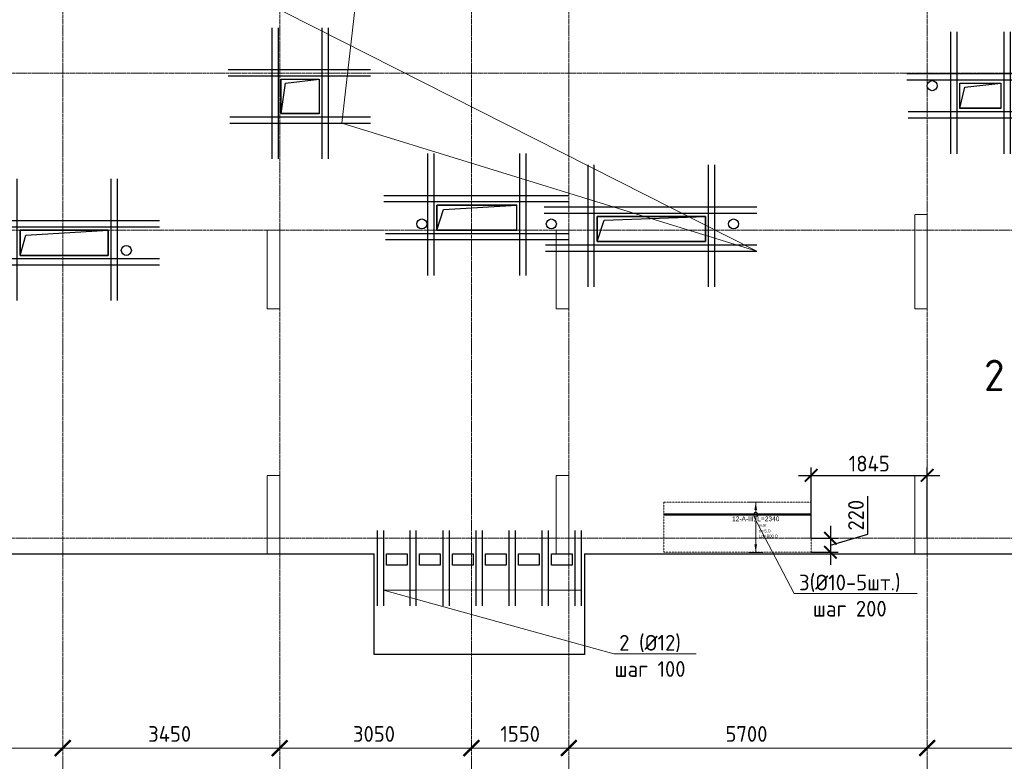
# Model space of a CAD drawing. Header units: millimetres. Extents: x -5898314 to 1055204, y -720802 to 1562611.
# Tile 266 of 362: x -84251 to -68590, y -48552 to -36755. Entities that reach past the tile are written whole.
import ezdxf
from ezdxf import colors
from ezdxf.entities.mleader import LeaderData, LeaderLine
from ezdxf.enums import TextEntityAlignment as Align
from ezdxf.math import Vec2, Vec3

# ---------------------------------------------------------------- set-up
doc = ezdxf.new("R2010")
doc.units = ezdxf.units.MM
doc.set_wipeout_variables(frame=1)
for name, pattern in [('01 Штриховая _4 мм_', [6, 3.5, -2.5]), ('______5', [1100, 800, -100, 100, -100]), ('DASHED', [7, 5, -2, 0]), ('GOST2.303 4', [7, 5, -2, 0]), ('осевая', [50.8, 31.75, -6.35, 6.35, -6.35])]:
    doc.linetypes.add(name, pattern=pattern)
for name, color, linetype, lineweight in [('_0.25', 114, 'Continuous', 25), ('_0.5', 94, 'Continuous', 50), ('RAZMER', 100, 'Continuous', 15), ('Standard', 7, 'Continuous', 25), ('АрмСтер', 2, 'Continuous', 50), ('контур распр. стерхней', 2, 'GOST2.303 4', 20), ('Общий01', 7, 'Continuous', 13), ('Оси', 40, '______5', 18), ('Перекрытие ж_бетон', 1, 'Continuous', 30), ('подоснова', 151, 'Continuous', 5), ('Размерная линия_ общее', 7, 'Continuous', 25), ('РАЗМЕРЫ', 1, 'Continuous', 9), ('Узлы', 7, 'Continuous', 0)]:
    doc.layers.add(name, color=color, linetype=linetype, lineweight=lineweight)
doc.layers.add('АрмСтер_атрибуты', color=2, linetype='Continuous', lineweight=0, plot=False)
doc.layers.add('Колонна_ бетон', color=7, linetype='Continuous', lineweight=50, true_color=0xb4b496)
doc.styles.add('GOST-2.304_Type-B', font='GOST_Common.ttf')
doc.styles.get("Standard").update_dxf_attribs({"font": 'arial.ttf'})
doc.styles.add('Аннотативный', font='arial.ttf')
doc.dimstyles.new('СПДС', dxfattribs={"dimscale": 100, "dimtxt": 2.5, "dimasz": 2, "dimexe": 1.25, "dimexo": 0, "dimtad": 1, "dimdec": 0, "dimrnd": 5, "dimtxsty": 'GOST-2.304_Type-B', "dimblk": 'ARCHTICK', "dimcen": 2.5, "dimdle": 2, "dimclrd": 1, "dimclre": 1, "dimclrt": 1, "dimadec": 0, "dimazin": 2, "dimtfac": 0.75, "dimtdec": 0, "dimtmove": 1, "dimatfit": 3, "dimfxl": 1, "dimtfillclr": 256, "dimtolj": 1, "dimarcsym": 1})

# ---------------------------------------------------------------- blocks, each defined once
blk = doc.blocks.new('подложка стн 1-го этажа')
at = {"layer": 'Колонна_ бетон', "color": 252, "linetype": 'DASHED', "lineweight": 0, "ltscale": 0.5, "true_color": 0x939598, "transparency": 33554687}
for p, q in [((35144, 14862, -200), (34944, 14862, -200)), ((34944, 13362, -200), (34944, 14862, -200)), ((34944, 14862, -200), (34944, 14862, -200)), ((35144, 14862, -200), (34944, 14862, -200)), ((34944, 13362, -200), (34944, 14862, -200)), ((34944, 14862, -200), (34944, 14862, -200)), ((35144, 14862, -200), (35144, 14862, -200)), ((35144, 14862, -200), (35144, 13362, -200)), ((35144, 14862, -200), (35144, 14862, -200)), ((35144, 14862, -200), (35144, 13362, -200)), ((24844, 14612, -200), (24644, 14612, -200)), ((24644, 14612, -200), (24644, 14612, -200)), ((24644, 14612, -200), (24644, 13362, -200)), ((24844, 14612, -200), (24644, 14612, -200)), ((24644, 14612, -200), (24644, 14612, -200)), ((24644, 14612, -200), (24644, 13362, -200)), ((24844, 14612, -200), (24844, 14612, -200)), ((24844, 13362, -200), (24844, 14612, -200)), ((24844, 14612, -200), (24844, 14612, -200)), ((24844, 13362, -200), (24844, 14612, -200)), ((29444, 14612, -200), (29244, 14612, -200)), ((29244, 14612, -200), (29244, 14612, -200)), ((29244, 14612, -200), (29244, 13362, -200)), ((29444, 14612, -200), (29244, 14612, -200)), ((29244, 14612, -200), (29244, 14612, -200)), ((29244, 14612, -200), (29244, 13362, -200)), ((29444, 14612, -200), (29444, 14612, -200)), ((29444, 14612, -200), (29444, 13362, -200)), ((29444, 14612, -200), (29444, 14612, -200)), ((29444, 14612, -200), (29444, 13362, -200)), ((24844, 13362, -200), (24644, 13362, -200)), ((24644, 13362, -200), (24644, 13362, -200)), ((24844, 13362, -200), (24644, 13362, -200)), ((24644, 13362, -200), (24644, 13362, -200)), ((24844, 13362, -200), (24844, 13362, -200)), ((24844, 13362, -200), (24844, 13362, -200)), ((29244, 13362, -200), (29244, 13362, -200)), ((29244, 13362, -200), (29444, 13362, -200)), ((29244, 13362, -200), (29244, 13362, -200)), ((29244, 13362, -200), (29444, 13362, -200)), ((29444, 13362, -200), (29444, 13362, -200)), ((29444, 13362, -200), (29444, 13362, -200)), ((34944, 13362, -200), (34944, 13362, -200)), ((35144, 13362, -200), (34944, 13362, -200)), ((34944, 13362, -200), (34944, 13362, -200)), ((35144, 13362, -200), (34944, 13362, -200)), ((35144, 13362, -200), (35144, 13362, -200)), ((35144, 13362, -200), (35144, 13362, -200)), ((24644, 9462, -200), (24644, 10712, -200)), ((24844, 10712, -200), (24644, 10712, -200)), ((24644, 9462, -200), (24644, 10712, -200)), ((24844, 10712, -200), (24644, 10712, -200)), ((24844, 9462, -200), (24844, 10712, -200)), ((24844, 9462, -200), (24844, 10712, -200)), ((29244, 10712, -200), (29244, 9462, -200)), ((29244, 10712, -200), (29444, 10712, -200)), ((29244, 10712, -200), (29244, 9462, -200)), ((29244, 10712, -200), (29444, 10712, -200)), ((29444, 9462, -200), (29444, 10712, -200)), ((29444, 9462, -200), (29444, 10712, -200)), ((35144, 10712, -200), (34944, 10712, -200)), ((34944, 10712, -200), (34944, 9462, -200)), ((35144, 10712, -200), (34944, 10712, -200)), ((34944, 10712, -200), (34944, 9462, -200)), ((35144, 10712, -200), (35144, 9462, -200)), ((35144, 10712, -200), (35144, 9462, -200)), ((24644, 9462, -200), (24844, 9462, -200)), ((24644, 9462, -200), (24844, 9462, -200)), ((29444, 9462, -200), (29244, 9462, -200)), ((29444, 9462, -200), (29244, 9462, -200)), ((35144, 9462, -200), (34944, 9462, -200)), ((35144, 9462, -200), (34944, 9462, -200))]:
    blk.add_line(p, q, dxfattribs=at)
blk = doc.blocks.new('_ArchTick')
at = {"color": 0, "linetype": 'ByBlock', "const_width": 0.15}
blk.add_lwpolyline([(-0.5, -0.5), (0.5, 0.5)], dxfattribs=at)
blk = doc.blocks.new('*D1450')
at = {"color": 1, "lineweight": -2, "transparency": 16777216}
for p, q in [((-76955, -346039), (-76955, -345914)), ((-72355, -346039), (-72355, -345914)), ((-77155, -346039), (-72155, -346039))]:
    blk.add_line(p, q, dxfattribs=at)
at = {"layer": 'DEFPOINTS', "color": 0, "lineweight": 0, "transparency": 16777216}
for p in [(-76955, -346039), (-72355, -346039), (-72355, -346039)]:
    blk.add_point(p, dxfattribs=at)
at = {"color": 1, "lineweight": -2, "transparency": 16777216, "xscale": 250, "yscale": 250, "zscale": 250, "rotation": 180}
blk.add_blockref('_ArchTick', (-76955, -346039), dxfattribs=at)
at = {"color": 1, "lineweight": -2, "transparency": 16777216, "xscale": 250, "yscale": 250, "zscale": 250}
blk.add_blockref('_ArchTick', (-72355, -346039), dxfattribs=at)
at = {"color": 1, "lineweight": 0, "transparency": 16777216, "insert": (-74680, -345814), "char_height": 250, "width": 83333.33, "attachment_point": 5, "style": 'GOST-2.304_Type-B'}
blk.add_mtext('\\A1;4600', dxfattribs=at)
blk = doc.blocks.new('*D1451')
at = {"color": 1, "lineweight": -2, "transparency": 16777216}
for p, q in [((-72355, -346039), (-72355, -345914)), ((-68905, -346039), (-68905, -345914)), ((-72555, -346039), (-68705, -346039))]:
    blk.add_line(p, q, dxfattribs=at)
at = {"layer": 'DEFPOINTS', "color": 0, "lineweight": 0, "transparency": 16777216}
for p in [(-72355, -346039), (-68905, -346039), (-68905, -346039)]:
    blk.add_point(p, dxfattribs=at)
at = {"color": 1, "lineweight": -2, "transparency": 16777216, "xscale": 250, "yscale": 250, "zscale": 250, "rotation": 180}
blk.add_blockref('_ArchTick', (-72355, -346039), dxfattribs=at)
at = {"color": 1, "lineweight": -2, "transparency": 16777216, "xscale": 250, "yscale": 250, "zscale": 250}
blk.add_blockref('_ArchTick', (-68905, -346039), dxfattribs=at)
at = {"color": 1, "lineweight": 0, "transparency": 16777216, "insert": (-70655, -345814), "char_height": 250, "width": 83333.33, "attachment_point": 5, "style": 'GOST-2.304_Type-B'}
blk.add_mtext('\\A1;3450', dxfattribs=at)
blk = doc.blocks.new('*D1452')
at = {"color": 1, "lineweight": -2, "transparency": 16777216}
for p, q in [((-68905, -346039), (-68905, -345914)), ((-65855, -346039), (-65855, -345914)), ((-69105, -346039), (-65655, -346039))]:
    blk.add_line(p, q, dxfattribs=at)
at = {"layer": 'DEFPOINTS', "color": 0, "lineweight": 0, "transparency": 16777216}
for p in [(-68905, -346039), (-65855, -346039), (-65855, -346039)]:
    blk.add_point(p, dxfattribs=at)
at = {"color": 1, "lineweight": -2, "transparency": 16777216, "xscale": 250, "yscale": 250, "zscale": 250, "rotation": 180}
blk.add_blockref('_ArchTick', (-68905, -346039), dxfattribs=at)
at = {"color": 1, "lineweight": -2, "transparency": 16777216, "xscale": 250, "yscale": 250, "zscale": 250}
blk.add_blockref('_ArchTick', (-65855, -346039), dxfattribs=at)
at = {"color": 1, "lineweight": 0, "transparency": 16777216, "insert": (-67405, -345814), "char_height": 250, "width": 83333.33, "attachment_point": 5, "style": 'GOST-2.304_Type-B'}
blk.add_mtext('\\A1;3050', dxfattribs=at)
blk = doc.blocks.new('*D1453')
at = {"color": 1, "lineweight": -2, "transparency": 16777216}
for p, q in [((-65854.71808, -346038.91005), (-65854.71808, -345913.91005)), ((-64304.71808, -346038.91005), (-64304.71808, -345913.91005)), ((-66054.71808, -346038.91005), (-64104.71808, -346038.91005))]:
    blk.add_line(p, q, dxfattribs=at)
at = {"layer": 'DEFPOINTS', "color": 0, "lineweight": 0, "transparency": 16777216}
for p in [(-65854.71808, -346038.91005), (-64304.71808, -346038.91005), (-64304.71808, -346038.91005)]:
    blk.add_point(p, dxfattribs=at)
at = {"color": 1, "lineweight": -2, "transparency": 16777216, "xscale": 250, "yscale": 250, "zscale": 250, "rotation": 180}
blk.add_blockref('_ArchTick', (-65854.71808, -346038.91005), dxfattribs=at)
at = {"color": 1, "lineweight": -2, "transparency": 16777216, "xscale": 250, "yscale": 250, "zscale": 250}
blk.add_blockref('_ArchTick', (-64304.71808, -346038.91005), dxfattribs=at)
at = {"color": 1, "lineweight": 0, "transparency": 16777216, "insert": (-65079.71808, -345813.91005), "char_height": 250, "width": 83333.3333333, "attachment_point": 5, "style": 'GOST-2.304_Type-B'}
blk.add_mtext('\\A1;1550', dxfattribs=at)
blk = doc.blocks.new('*D1454')
at = {"color": 1, "lineweight": -2, "transparency": 16777216}
for p, q in [((-64305, -346039), (-64305, -345914)), ((-58605, -346039), (-58605, -345914)), ((-64505, -346039), (-58405, -346039))]:
    blk.add_line(p, q, dxfattribs=at)
at = {"layer": 'DEFPOINTS', "color": 0, "lineweight": 0, "transparency": 16777216}
for p in [(-64305, -346039), (-58605, -346039), (-58605, -346039)]:
    blk.add_point(p, dxfattribs=at)
at = {"color": 1, "lineweight": -2, "transparency": 16777216, "xscale": 250, "yscale": 250, "zscale": 250, "rotation": 180}
blk.add_blockref('_ArchTick', (-64305, -346039), dxfattribs=at)
at = {"color": 1, "lineweight": -2, "transparency": 16777216, "xscale": 250, "yscale": 250, "zscale": 250}
blk.add_blockref('_ArchTick', (-58605, -346039), dxfattribs=at)
at = {"color": 1, "lineweight": 0, "transparency": 16777216, "insert": (-61480, -345814), "char_height": 250, "width": 83333.33, "attachment_point": 5, "style": 'GOST-2.304_Type-B'}
blk.add_mtext('\\A1;5700', dxfattribs=at)
blk = doc.blocks.new('*D1455')
at = {"color": 1, "lineweight": -2, "transparency": 16777216}
for p, q in [((-58605, -346039), (-58605, -345914)), ((-54205, -346039), (-54205, -345914)), ((-58805, -346039), (-54005, -346039))]:
    blk.add_line(p, q, dxfattribs=at)
at = {"layer": 'DEFPOINTS', "color": 0, "lineweight": 0, "transparency": 16777216}
for p in [(-58605, -346039), (-54205, -346039), (-54205, -346039)]:
    blk.add_point(p, dxfattribs=at)
at = {"color": 1, "lineweight": -2, "transparency": 16777216, "xscale": 250, "yscale": 250, "zscale": 250, "rotation": 180}
blk.add_blockref('_ArchTick', (-58605, -346039), dxfattribs=at)
at = {"color": 1, "lineweight": -2, "transparency": 16777216, "xscale": 250, "yscale": 250, "zscale": 250}
blk.add_blockref('_ArchTick', (-54205, -346039), dxfattribs=at)
at = {"color": 1, "lineweight": 0, "transparency": 16777216, "insert": (-56430, -345814), "char_height": 250, "width": 83333.33, "attachment_point": 5, "style": 'GOST-2.304_Type-B'}
blk.add_mtext('\\A1;4400', dxfattribs=at)
blk = doc.blocks.new('*U685')
at = {"layer": '_0.25', "ltscale": 100}
blk.add_lwpolyline([(0, 653), (399, 653), (399, 0), (0, 0)], close=True, dxfattribs=at)
at = {"layer": '_0.5', "color": 7, "lineweight": 30, "ltscale": 100}
for p, q in [((-150, 1473), (-150, -820)), ((-50, 1473), (-50, -820)), ((449, -820), (449, 1498)), ((549, -820), (549, 1498)), ((1219, 803), (-720, 803)), ((1219, 703), (-720, 703)), ((-720, -50), (1219, -50)), ((-720, -150), (1219, -150))]:
    blk.add_line(p, q, dxfattribs=at)
blk = doc.blocks.new('*U684')
at = {"layer": '_0.25', "ltscale": 100}
blk.add_lwpolyline([(0, 1722), (399, 1722), (399, 0), (0, 0)], close=True, dxfattribs=at)
at = {"layer": '_0.5', "color": 7, "lineweight": 30, "ltscale": 100}
for p, q in [((-150, 2542), (-150, -820)), ((-50, 2542), (-50, -820)), ((449, -820), (449, 2566)), ((549, -820), (549, 2566)), ((1219, 1872), (-720, 1872)), ((1219, 1772), (-720, 1772)), ((-720, -50), (1219, -50)), ((-720, -150), (1219, -150))]:
    blk.add_line(p, q, dxfattribs=at)
blk = doc.blocks.new('*U683')
at = {"layer": '_0.25', "ltscale": 100}
blk.add_lwpolyline([(0, 1268), (399, 1268), (399, 0), (0, 0)], close=True, dxfattribs=at)
at = {"layer": '_0.5', "color": 7, "lineweight": 30, "ltscale": 100}
for p, q in [((-150, 2088), (-150, -820)), ((-50, 2088), (-50, -820)), ((449, -820), (449, 2113)), ((549, -820), (549, 2113)), ((1219, 1418), (-720, 1418)), ((1219, 1318), (-720, 1318)), ((-720, -50), (1219, -50)), ((-720, -150), (1219, -150))]:
    blk.add_line(p, q, dxfattribs=at)
blk = doc.blocks.new('*U675')
at = {"layer": '_0.25', "ltscale": 100}
blk.add_lwpolyline([(0, 1401), (399, 1401), (399, 0), (0, 0)], close=True, dxfattribs=at)
at = {"layer": '_0.5', "color": 7, "lineweight": 30, "ltscale": 100}
for p, q in [((-150, 2221), (-150, -820)), ((-50, 2221), (-50, -820)), ((449, -820), (449, 2246)), ((549, -820), (549, 2246)), ((1219, 1551), (-720, 1551)), ((1219, 1451), (-720, 1451)), ((-720, -50), (1219, -50)), ((-720, -150), (1219, -150))]:
    blk.add_line(p, q, dxfattribs=at)
blk = doc.blocks.new('*U679')
at = {"layer": '_0.25', "ltscale": 100}
blk.add_lwpolyline([(0, 600), (549, 600), (549, 0), (0, 0)], close=True, dxfattribs=at)
at = {"layer": '_0.5', "color": 7, "lineweight": 30, "ltscale": 100}
for p, q in [((-150, 1420), (-150, -820)), ((-50, 1420), (-50, -820)), ((599, -820), (599, 1445)), ((699, -820), (699, 1445)), ((1369, 750), (-720, 750)), ((1369, 650), (-720, 650)), ((-720, -50), (1369, -50)), ((-720, -150), (1369, -150))]:
    blk.add_line(p, q, dxfattribs=at)
blk = doc.blocks.new('_None')
blk = doc.blocks.new('*U1167')
at = {"layer": 'РАЗМЕРЫ'}
for p, q in [((112, 200), (-112, 200)), ((112, -600), (-112, -600))]:
    blk.add_line(p, q, dxfattribs=at)
at = {"layer": 'РАЗМЕРЫ', "ltscale": 15}
blk.add_line((0, -600), (0, 200), dxfattribs=at)
at = {"layer": 'РАЗМЕРЫ'}
for points in [[(0, 200), (21, 75), (-21, 75)], [(0, -600), (21, -475), (-21, -475)]]:
    blk.add_solid(points, dxfattribs=at)
at = {"layer": 'АрмСтер_атрибуты', "color": 215, "ltscale": 15, "style": 'Аннотативный'}
for s, p in [('шаг', (51, -194)), ('n=', (51, -285)), ('Lр=', (50, -368))]:
    blk.add_text(s, height=50, dxfattribs=at).set_placement(p)
at = {"layer": 'АрмСтер_атрибуты', "style": 'Аннотативный', "flags": 8}
blk.add_attdef('ПОЗ', (110, 30), '', height=75, dxfattribs=at)
at = {"layer": 'АрмСтер_атрибуты', "color": 215, "style": 'Аннотативный'}
for tag, p, flags in [('ШАГ', (191, -194), 10), ('КОЛ', (138, -285), 8), ('ШИРИНА', (173, -368), 8)]:
    blk.add_attdef(tag, p, '', height=50, dxfattribs=dict(at, flags=flags))
at = {"layer": 'АрмСтер_атрибуты', "flags": 9}
for tag, p in [('МАССА', (-1034, -610)), ('ОБОЗНАЧЕНИЕ', (-1034, -724))]:
    blk.add_attdef(tag, p, '', height=75, dxfattribs=at)
at = {"linetype": 'Continuous', "lineweight": 0}
blk.add_wipeout([(35, 0), (28, 21), (11, 33), (-11, 33), (-28, 21), (-35, 0), (-28, -21), (-11, -33), (11, -33), (28, -21)], dxfattribs=at)
at = {"color": 0, "linetype": 'ByBlock', "lineweight": -2, "ltscale": 100}
blk.add_line((-1463, 0), (877, 0), dxfattribs=at)
at = {"layer": 'РАЗМЕРЫ'}
blk.add_circle((0, 0), 35, dxfattribs=at)
at = {"layer": 'АрмСтер_атрибуты', "style": 'Аннотативный', "flags": 8}
blk.add_attdef('НАИМЕНОВАНИЕ', text='', height=75, dxfattribs=at).set_placement((0, -29), align=Align.TOP_CENTER)
blk = doc.blocks.new('*D2093')
at = {"layer": '_0.5', "color": 1, "lineweight": -2, "transparency": 16777216}
for p, q in [((-71861, -44004), (-69616, -44004)), ((-71661, -45004), (-71661, -43879)), ((-69816, -45004), (-69816, -43879))]:
    blk.add_line(p, q, dxfattribs=at)
at = {"layer": 'DEFPOINTS', "color": 0, "lineweight": 0, "transparency": 16777216}
for p in [(-69816, -44004), (-71661, -45004), (-69816, -45004)]:
    blk.add_point(p, dxfattribs=at)
at = {"layer": '_0.5', "color": 1, "lineweight": -2, "transparency": 16777216, "xscale": 200, "yscale": 200, "zscale": 200, "rotation": 180}
blk.add_blockref('_ArchTick', (-71661, -44004), dxfattribs=at)
at = {"layer": '_0.5', "color": 1, "lineweight": -2, "transparency": 16777216, "xscale": 200, "yscale": 200, "zscale": 200}
blk.add_blockref('_ArchTick', (-69816, -44004), dxfattribs=at)
at = {"layer": '_0.5', "color": 1, "lineweight": 0, "transparency": 16777216, "insert": (-70738, -43817), "char_height": 250, "attachment_point": 5, "style": 'GOST-2.304_Type-B'}
blk.add_mtext('\\A1;1845', dxfattribs=at)
blk = doc.blocks.new('*D2094')
at = {"layer": '_0.5', "color": 1, "lineweight": -2, "transparency": 16777216}
for p, q in [((-70761, -44937), (-70761, -44337)), ((-71355, -44804), (-71355, -45425)), ((-71355, -45115), (-70761, -44937)), ((-71661, -45004), (-71230, -45004)), ((-71661, -45225), (-71230, -45225))]:
    blk.add_line(p, q, dxfattribs=at)
at = {"layer": 'DEFPOINTS', "color": 0, "lineweight": 0, "transparency": 16777216}
for p in [(-71661, -45004), (-71661, -45225), (-71355, -45225)]:
    blk.add_point(p, dxfattribs=at)
at = {"layer": '_0.5', "color": 1, "lineweight": -2, "transparency": 16777216, "xscale": 200, "yscale": 200, "zscale": 200}
for p, rotation in [((-71355, -45004), 90), ((-71355, -45225), 270)]:
    blk.add_blockref('_ArchTick', p, dxfattribs=dict(at, rotation=rotation))
at = {"layer": '_0.5', "color": 1, "lineweight": 0, "transparency": 16777216, "insert": (-70949, -44637), "char_height": 250, "attachment_point": 5, "rotation": 90, "style": 'GOST-2.304_Type-B'}
blk.add_mtext('\\A1;220', dxfattribs=at)
blk = doc.blocks.new('оси блок 2')
at = {"layer": 'Оси', "color": 16, "linetype": 'осевая', "lineweight": 0, "transparency": 33554687}
for p, q in [((-72354.7, -322543), (-72354.7, -347914.1)), ((-68904.7, -322543), (-68904.7, -347914.1)), ((-65854.7, -322543), (-65854.7, -347914.1)), ((-64304.7, -322543), (-64304.7, -347914.1)), ((-58604.7, -322543), (-58604.7, -347914.1)), ((-89822.3, -335301.3), (-37238.5, -335301.3)), ((-89822.3, -337801.3), (-37238.5, -337801.3)), ((-89822.3, -342701.3), (-37238.5, -342701.3))]:
    blk.add_line(p, q, dxfattribs=at)
at = {"lineweight": 0}
for base, p1, p2, picture, middle in [((-72354.7, -346038.9), (-76954.7, -346038.9), (-72354.7, -346038.9), '*D1450', (-74679.9, -346038.9)), ((-68904.7, -346038.9), (-72354.7, -346038.9), (-68904.7, -346038.9), '*D1451', (-70654.9, -346038.9)), ((-65854.7, -346038.9), (-68904.7, -346038.9), (-65854.7, -346038.9), '*D1452', (-67404.9, -346038.9)), ((-64304.7, -346038.9), (-65854.7, -346038.9), (-64304.7, -346038.9), '*D1453', (-65079.7, -346038.9)), ((-58604.7, -346038.9), (-64304.7, -346038.9), (-58604.7, -346038.9), '*D1454', (-61479.9, -346038.9)), ((-54204.7, -346038.9), (-58604.7, -346038.9), (-54204.7, -346038.9), '*D1455', (-56429.9, -346038.9))]:
    dim = blk.add_linear_dim(base=base, p1=p1, p2=p2, dimstyle='СПДС', override={"dimgap": 1}, dxfattribs=at)
    dim.commit()
    dim.dimension.update_dxf_attribs({"geometry": picture, "text_midpoint": middle, "dimtype": 160})

msp = doc.modelspace()

# ---------------------------------------------------------------- linework, layer by layer
at = {"layer": 'RAZMER', "lineweight": 30}
for points, elevation in [([(-78564.68, -44880.14), (-78564.72, -46080.14)], -0.05), ([(-78464.68, -44880.14), (-78464.72, -46080.14)], -0.05), ([(-78047.43, -44880.14), (-78047.47, -46080.14)], -0.07), ([(-77947.43, -44880.14), (-77947.47, -46080.14)], -0.07), ([(-77522.44, -44880.14), (-77522.48, -46080.14)], -0.05), ([(-77422.44, -44880.14), (-77422.48, -46080.14)], -0.05), ([(-76997.36, -44880.14), (-76997.4, -46080.14)], -0.14), ([(-76897.36, -44880.14), (-76897.4, -46080.14)], -0.14), ([(-76472.47, -44880.14), (-76472.51, -46080.14)], -0.02), ([(-76372.47, -44880.14), (-76372.51, -46080.14)], -0.02), ([(-75422.49, -44880.14), (-75422.53, -46080.14)], -0.07), ([(-75322.49, -44880.14), (-75322.53, -46080.14)], -0.07)]:
    msp.add_lwpolyline(points, dxfattribs=dict(at, elevation=elevation))
for points in [[(-75947.48, -44880.14), (-75947.52, -46080.14)], [(-75847.48, -44880.14), (-75847.52, -46080.14)]]:
    msp.add_lwpolyline(points, dxfattribs=at)
at = {"layer": 'Standard', "color": 7, "linetype": 'Continuous', "lineweight": 25, "transparency": 33554687}
for points in [[(-80090.19, -38249.32), (-80024.87, -37763.71), (-79490.19, -37699.32)], [(-69295.19, -38164.44), (-69216.43, -37830.68), (-68645.19, -37764.44)], [(-77615.19, -40104.44), (-77511.64, -39774.85), (-76345.19, -39704.44)], [(-75065.19, -40284.44), (-74956.01, -39942.52), (-73345.19, -39884.44)], [(-84245.19, -40504.44), (-84153.76, -40180.68), (-82845.19, -40104.44)]]:
    msp.add_lwpolyline(points, dxfattribs=at)
at = {"layer": 'контур распр. стерхней', "linetype": '01 Штриховая _4 мм_'}
msp.add_lwpolyline([(-71661.43, -45224.99), (-74005.99, -45224.99), (-74005.98, -44429.9), (-71661.42, -44429.9)], close=True, dxfattribs=at)
at = {"layer": 'Общий01', "color": 240, "linetype": 'Continuous', "lineweight": 25, "transparency": 33554687}
for centre in [(-77855.19, -40004.44), (-75795.19, -40004.44), (-72895.19, -40004.44)]:
    msp.add_circle(centre, 80, dxfattribs=at)
at = {"layer": 'Перекрытие ж_бетон'}
for p, q in [((-78615.23, -46854.44), (-78615.23, -45254.44)), ((-75265.23, -45254.44), (-75265.23, -46854.44)), ((-75265.23, -46854.44), (-78615.23, -46854.44))]:
    msp.add_line(p, q, dxfattribs=at)
for points in [[(-80090.19, -37699.32), (-79490.19, -37699.32), (-79490.19, -38249.32), (-80090.19, -38249.32), (-80090.19, -37699.32)], [(-69295.19, -37764.44), (-68645.19, -37764.44), (-68645.19, -38164.44), (-69295.19, -38164.44), (-69295.19, -37764.44)], [(-77615.19, -40104.44), (-76345.19, -40104.44), (-76345.19, -39704.44), (-77615.19, -39704.44), (-77615.19, -40104.44)], [(-75065.19, -40284.44), (-73345.19, -40284.44), (-73345.19, -39884.44), (-75065.19, -39884.44), (-75065.19, -40284.44)], [(-84245.19, -40504.44), (-82845.19, -40504.44), (-82845.19, -40104.44), (-84245.19, -40104.44), (-84245.19, -40504.44)], [(-75465.23, -45434.4), (-75790.23, -45434.4), (-75790.23, -45254.4), (-75465.23, -45254.4)]]:
    msp.add_lwpolyline(points, close=True, dxfattribs=at)
for points in [[(-97165.4, -45254.44), (-78615.23, -45254.44)], [(-75265.23, -45254.44), (-69863.98, -45254.44)], [(-69865.4, -45254.44), (-66715.4, -45254.44)]]:
    msp.add_lwpolyline(points, dxfattribs=at)
for points, elevation in [([(-78090.17, -45434.4), (-78415.17, -45434.4), (-78415.17, -45254.4), (-78090.17, -45254.4)], -0.07), ([(-77565.09, -45434.4), (-77890.09, -45434.4), (-77890.09, -45254.4), (-77565.09, -45254.4)], -0.16), ([(-77040.19, -45434.4), (-77365.19, -45434.4), (-77365.19, -45254.4), (-77040.19, -45254.4)], -0.05), ([(-76515.21, -45434.4), (-76840.21, -45434.4), (-76840.21, -45254.4), (-76515.21, -45254.4)], -0.04), ([(-75990.22, -45434.4), (-76315.22, -45434.4), (-76315.22, -45254.4), (-75990.22, -45254.4)], -0.02)]:
    msp.add_lwpolyline(points, close=True, dxfattribs=dict(at, elevation=elevation))
for centre in [(-69735.19, -37804.44), (-82555.17, -40424.44)]:
    msp.add_circle(centre, 80, dxfattribs=at)

# ---------------------------------------------------------------- block references
at = {"ltscale": 100, "rotation": 90}
for name, p in [('*U679', (-79489.74, -38250.78)), ('*U685', (-68643.66, -38166.19))]:
    msp.add_blockref(name, p, dxfattribs=at)
at = {"color": 5, "ltscale": 100, "rotation": 90}
for name, p in [('*U683', (-76347.03, -40103.87)), ('*U684', (-73344.71, -40285.12)), ('*U675', (-82845.19, -40504.13))]:
    msp.add_blockref(name, p, dxfattribs=at)
at = {"layer": 'Перекрытие ж_бетон'}
msp.add_blockref('подложка стн 1-го этажа', (-104959.32, -54716.23, 560), dxfattribs=at)
at = {"layer": 'Размерная линия_ общее', "color": 218, "linetype": 'Continuous', "lineweight": 13, "true_color": 0x500050, "transparency": 33554687}
msp.add_blockref('оси блок 2', (-11210.68, 297696.88), dxfattribs=at)

# ---------------------------------------------------------------- texts
at = {"layer": 'Узлы', "color": 1, "linetype": 'Continuous', "lineweight": 0, "insert": (-68748.9, -42412.99), "char_height": 500, "attachment_point": 5, "style": 'GOST-2.304_Type-B'}
msp.add_mtext_dynamic_manual_height_columns('2', width=723.8798, gutter_width=25, heights=[0], dxfattribs=at)

# ---------------------------------------------------------------- leaders
at = {"layer": 'подоснова', "color": 2, "lineweight": 0, "ltscale": 0.3}
ml = msp.add_multileader_mtext('Standard', dxfattribs=at)
ml.set_content('1 %%C12  А500С', color=2, style='GOST-2.304_Type-B')
ml.set_leader_properties(color=256, linetype='ByLayer', lineweight=15)
ml.set_arrow_properties(name='NONE')
ml.build(insert=Vec2(0, 0))
ml.multileader.update_dxf_attribs({"text_left_attachment_type": 6, "text_right_attachment_type": 6, "dogleg_length": 0.1, "arrow_head_size": 18})
ctx = ml.context
ctx.base_point, ctx.char_height, ctx.arrow_head_size, ctx.landing_gap_size, ctx.plane_origin = Vec3(-87669.03, -38627.53), 250, 18, 20, Vec3(-96644.61, -37479.1)
ctx.left_attachment, ctx.right_attachment, ctx.text_align_type = 6, 6, 1
notes = []
notes.append((ctx, [(1, (1, 1, 0), (-85847.11, -38627.53), (-1, 0), 0.1, [(7, [(-91918.6, -33584.44), (-91325.19, -37162.51), (-87192.69, -35154.44)], 0, []), (5, [(-83615.19, -36627.52), (-78858.62, -36032.58), (-79126.41, -38400.78), (-72524.71, -40435.12), (-84247.04, -34503.77)], 0, [])])]))
ctx.mtext.insert, ctx.mtext.alignment, ctx.mtext.flow_direction = Vec3(-86758.12, -38327.53), 2, 5
ml = msp.add_multileader_mtext('Standard', dxfattribs=at)
ml.set_content('2 (%%C12)\\Pшаг 100', color=2, style='GOST-2.304_Type-B')
ml.set_leader_properties(color=256, linetype='ByLayer', lineweight=15)
ml.set_arrow_properties(name='NONE')
ml.build(insert=Vec2(0, 0))
ml.multileader.update_dxf_attribs({"text_left_attachment_type": 6, "text_right_attachment_type": 6, "dogleg_length": 0.1, "arrow_head_size": 18})
ctx = ml.context
ctx.base_point, ctx.char_height, ctx.arrow_head_size, ctx.landing_gap_size, ctx.plane_origin = Vec3(-74799.72, -46841.81, 719.84), 250, 18, 20, Vec3(-78302.1, -45121.92, 719.84)
ctx.left_attachment, ctx.right_attachment, ctx.text_align_type = 6, 6, 1
notes.append((ctx, [(0, (1, 1, 0), (-74799.82, -46841.81, 719.84), (1, 0), 0.1, [(6, [(-75322.49, -45829.13, 719.84), (-75847.48, -45829.13, 719.84), (-76386.75, -45823.52, 719.84), (-76897.36, -45829.13, 719.84), (-77436.82, -45823.52, 719.84), (-77947.43, -45829.13, 719.84), (-78464.68, -45829.13, 719.84)], 0, [])])]))
ctx.mtext.insert, ctx.mtext.alignment, ctx.mtext.flow_direction = Vec3(-74224.42, -46541.81, 719.84), 2, 5
for ctx, leaders in notes:
    for number, flags, end, landing, length, lines in leaders:
        leader = LeaderData()
        leader.index, (leader.has_last_leader_line, leader.has_dogleg_vector, leader.attachment_direction) = number, flags
        leader.last_leader_point, leader.dogleg_vector, leader.dogleg_length = Vec3(end), Vec3(landing), length
        for number, points, colour, breaks in lines:
            line = LeaderLine()
            line.index, line.vertices, line.color, line.breaks = number, Vec3.list(points), colors.encode_raw_color(colour), breaks
            leader.lines.append(line)
        ctx.leaders.append(leader)

# ---------------------------------------------------------------- next in the draw order: block references
at = {"layer": 'АрмСтер', "ltscale": 15}
ref = msp.add_blockref('*U1167', (-72543.48, -44627.98), dxfattribs=at)
ref.add_attrib('НАИМЕНОВАНИЕ', '12-A-III, L=2340', dxfattribs={"layer": 'АрмСтер_атрибуты', "height": 75, "style": 'Аннотативный', "flags": 8}).set_placement((-72543.48, -44657.32), align=Align.TOP_CENTER)
ref.add_attrib('КОЛ', '5.0', (-72405.43, -44913.11), dxfattribs={"layer": 'АрмСтер_атрибуты', "color": 215, "height": 50, "style": 'Аннотативный', "flags": 8})
ref.add_attrib('ШИРИНА', '800.0', (-72370.59, -44995.78), dxfattribs={"layer": 'АрмСтер_атрибуты', "color": 215, "height": 50, "style": 'Аннотативный', "flags": 8})

# ---------------------------------------------------------------- next in the draw order: dimensions: what is measured, and where the dimension line sits
at = {"layer": '_0.5', "color": 0, "lineweight": 0}
dim = msp.add_linear_dim(base=(-69815.54, -44004.44), p1=(-71661.43, -45004.44), p2=(-69815.54, -45004.44), dimstyle='СПДС', dxfattribs=at)
dim.commit()
dim.dimension.update_dxf_attribs({"geometry": '*D2093', "text_midpoint": (-70738.48, -43816.94)})
dim = msp.add_linear_dim(base=(-71354.83, -45224.99), p1=(-71661.43, -45004.44), p2=(-71661.43, -45224.99), angle=90, dimstyle='СПДС', dxfattribs=at)
dim.commit()
dim.dimension.update_dxf_attribs({"geometry": '*D2094', "text_midpoint": (-70948.58, -44874.09)})

# ---------------------------------------------------------------- next in the draw order: leaders
at = {"layer": 'подоснова', "color": 4, "lineweight": 0, "ltscale": 0.3}
ml = msp.add_multileader_mtext('Standard', dxfattribs=at)
ml.set_content('3(%%C10-5шт.)\\Pшаг 200', color=4, style='GOST-2.304_Type-B')
ml.set_leader_properties(color=256, linetype='ByLayer', lineweight=15)
ml.set_arrow_properties(name='NONE')
ml.build(insert=Vec2(0, 0))
ml.multileader.update_dxf_attribs({"text_left_attachment_type": 6, "text_right_attachment_type": 6, "dogleg_length": 0.1, "arrow_head_size": 18})
ctx = ml.context
ctx.base_point, ctx.char_height, ctx.arrow_head_size, ctx.landing_gap_size, ctx.plane_origin = Vec3(-71929.54, -45882.59, 43150), 250, 18, 20, Vec3(-81211.24, -41151.04, 43150)
ctx.left_attachment, ctx.right_attachment, ctx.text_align_type = 6, 6, 1
notes = []
notes.append((ctx, [(0, (1, 1, 0), (-71929.64, -45882.59, 43150), (1, 0), 0.1, [(0, [(-72572.97, -44659.04, 43150)], 0, [])])]))
ctx.mtext.insert, ctx.mtext.alignment, ctx.mtext.flow_direction = Vec3(-71047.04, -45582.59, 43150), 2, 5
for ctx, leaders in notes:
    for number, flags, end, landing, length, lines in leaders:
        leader = LeaderData()
        leader.index, (leader.has_last_leader_line, leader.has_dogleg_vector, leader.attachment_direction) = number, flags
        leader.last_leader_point, leader.dogleg_vector, leader.dogleg_length = Vec3(end), Vec3(landing), length
        for number, points, colour, breaks in lines:
            line = LeaderLine()
            line.index, line.vertices, line.color, line.breaks = number, Vec3.list(points), colors.encode_raw_color(colour), breaks
            leader.lines.append(line)
        ctx.leaders.append(leader)

doc.saveas('drawing.dxf')
